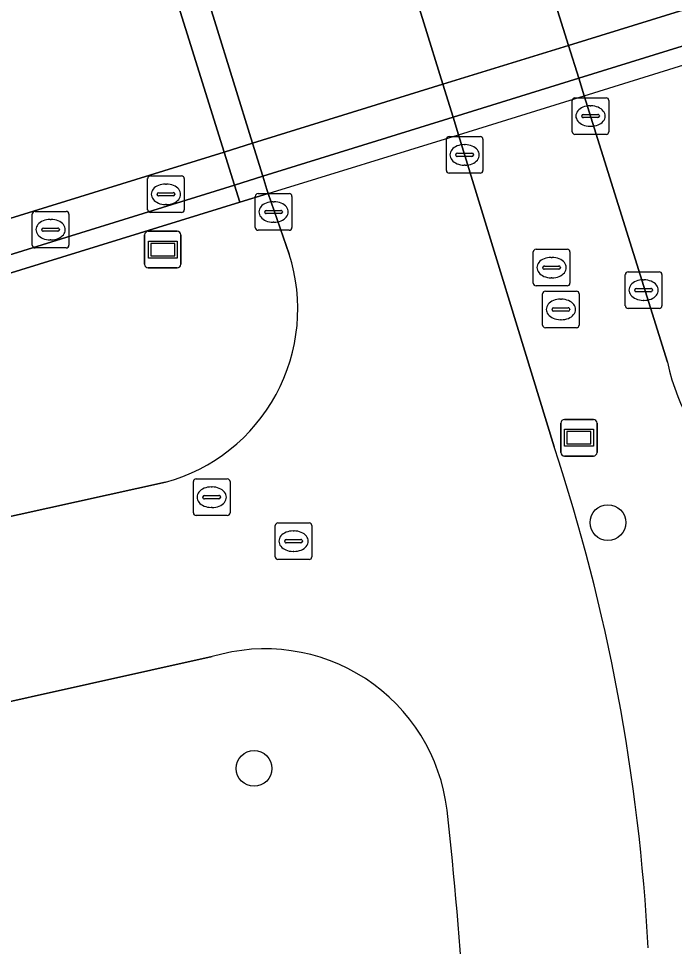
# Model space of a CAD drawing. Extents: x 160806 to 161707, y 383696 to 384148.
# Drawn here: x 161275 to 161292.93, y 383852.26 to 383877.62 of the extents above; entities that cross this region are included whole.
import ezdxf

# ---------------------------------------------------------------- set-up
doc = ezdxf.new("R2010")
doc.units = 0
for name, color, linetype in [('IMGEO_Boom', 7, 'Continuous'), ('IMGEO_Dek', 7, 'Continuous'), ('IMGEO_Fietspad_open', 7, 'Continuous'), ('IMGEO_Informatiebord', 7, 'Continuous'), ('IMGEO_Kolk', 7, 'Continuous'), ('IMGEO_Muur', 7, 'Continuous'), ('IMGEO_OVBaan_gesloten', 7, 'Continuous'), ('IMGEO_Rijbaan_lokaal_gesloten', 7, 'Continuous'), ('IMGEO_Rioolput', 7, 'Continuous'), ('IMGEO_Voetgangersgebied_open', 7, 'Continuous'), ('IMGEO_Voetpad_open', 7, 'Continuous'), ('IMGEO_Wegwijzer', 7, 'Continuous')]:
    doc.layers.add(name, color=color, linetype=linetype)

msp = doc.modelspace()

# ---------------------------------------------------------------- linework, layer by layer
at = {"layer": 'IMGEO_Boom'}
for centre in [(161291.112, 383863.842), (161281.436, 383857.125)]:
    msp.add_circle(centre, 0.489, dxfattribs=at)
at = {"layer": 'IMGEO_Dek'}
msp.add_lwpolyline([(161302.038, 383887.98), (161301.743, 383888.915), (161301.62, 383889.306), (161295.624, 383887.436), (161294.221, 383887.002), (161287.509, 383884.926), (161284.106, 383883.873), (161278.902, 383882.264), (161278.108, 383882.018), (161278.23, 383881.626), (161278.509, 383880.732), (161280.618, 383873.97), (161280.9, 383873.066), (161281.046, 383872.599), (161281.82, 383872.838), (161287.026, 383874.44), (161290.463, 383875.507), (161297.147, 383877.582), (161298.569, 383878.023), (161304.585, 383879.891), (161304.435, 383880.368), (161304.154, 383881.259)], close=True, dxfattribs=at)
at = {"layer": 'IMGEO_Fietspad_open'}
for points in [[(161286.598, 383875.822), (161284.52, 383882.537), (161284.226, 383883.485), (161284.106, 383883.873), (161278.829, 383900.925)], [(161276.303, 383890.556), (161278.902, 383882.264), (161279.023, 383881.872), (161279.315, 383880.927), (161281.392, 383874.209), (161281.672, 383873.306), (161281.784, 383872.942), (161281.82, 383872.838), (161282.396, 383871.18)], [(161289.642, 383865.914), (161287.026, 383874.44), (161286.877, 383874.92), (161286.598, 383875.822)], [(161279.019, 383864.95), (161270.218, 383863.006), (161270.301, 383857.961), (161280.293, 383860.179)]]:
    msp.add_lwpolyline(points, dxfattribs=at)
for centre, radius, start, end in [((161277.73, 383869.679), 4.902, 285.2482, 17.8316), ((161239.988, 383849.507), 52.294, 2.9776, 18.2855), ((161281.742, 383855.384), 5.009, 6.8911, 106.8144), ((161175.314, 383843.714), 112.075, 0.5845, 6.28604)]:
    msp.add_arc(centre, radius, start, end, dxfattribs=at)
at = {"layer": 'IMGEO_Informatiebord'}
for p, q in [((161278.445, 383870.903), (161278.445, 383871.703)), ((161278.445, 383871.703), (161278.445, 383870.903)), ((161278.545, 383871.803), (161279.335, 383871.803)), ((161279.335, 383871.803), (161278.545, 383871.803)), ((161279.435, 383871.703), (161279.435, 383870.903)), ((161279.435, 383870.903), (161279.435, 383871.703)), ((161279.335, 383870.803), (161278.545, 383870.803)), ((161278.545, 383870.803), (161279.335, 383870.803))]:
    msp.add_line(p, q, dxfattribs=at)
for points in [[(161278.546, 383871.535), (161279.334, 383871.535), (161279.334, 383871.071), (161278.546, 383871.071), (161278.546, 383871.535)], [(161278.611, 383871.47), (161278.611, 383871.136), (161279.269, 383871.136), (161279.269, 383871.47), (161278.611, 383871.47)]]:
    msp.add_lwpolyline(points, dxfattribs=at)
for centre, start, end in [((161278.545, 383871.703), 90, 180), ((161278.545, 383871.703), 90, 180), ((161279.335, 383871.703), 0, 90), ((161279.335, 383871.703), 360, 90), ((161278.545, 383870.903), 180, 270), ((161278.545, 383870.903), 180, 270), ((161279.335, 383870.903), 270, 0), ((161279.335, 383870.903), 270, 0)]:
    msp.add_arc(centre, 0.1, start, end, dxfattribs=at)
at = {"layer": 'IMGEO_Kolk'}
for p, q in [((161290.211, 383875.452), (161291.063, 383875.452)), ((161290.136, 383874.526), (161290.136, 383875.378)), ((161290.624, 383875.232), (161290.649, 383875.232)), ((161291.137, 383875.378), (161291.137, 383874.526)), ((161290.395, 383874.946), (161290.395, 383874.958)), ((161290.833, 383874.909), (161290.435, 383874.909)), ((161290.438, 383874.995), (161290.836, 383874.995)), ((161290.879, 383874.958), (161290.879, 383874.946)), ((161290.647, 383874.672), (161290.622, 383874.672)), ((161291.063, 383874.452), (161290.211, 383874.452)), ((161286.694, 383873.466), (161286.694, 383874.318)), ((161286.769, 383874.392), (161287.621, 383874.392)), ((161287.182, 383874.172), (161287.207, 383874.172)), ((161287.695, 383874.318), (161287.695, 383873.466)), ((161286.953, 383873.886), (161286.953, 383873.898)), ((161286.996, 383873.935), (161287.394, 383873.935)), ((161287.437, 383873.898), (161287.437, 383873.886)), ((161287.391, 383873.849), (161286.993, 383873.849)), ((161287.621, 383873.392), (161286.769, 383873.392)), ((161287.205, 383873.612), (161287.18, 383873.612)), ((161281.47, 383871.907), (161281.47, 383872.759)), ((161281.545, 383872.833), (161282.397, 383872.833)), ((161282.471, 383872.759), (161282.471, 383871.907)), ((161281.772, 383872.376), (161282.17, 383872.376)), ((161281.958, 383872.613), (161281.983, 383872.613)), ((161281.729, 383872.327), (161281.729, 383872.339)), ((161282.167, 383872.29), (161281.769, 383872.29)), ((161282.213, 383872.339), (161282.213, 383872.327)), ((161281.981, 383872.053), (161281.956, 383872.053)), ((161282.397, 383871.833), (161281.545, 383871.833)), ((161291.588, 383869.77), (161291.588, 383870.622)), ((161291.663, 383870.696), (161292.515, 383870.696)), ((161292.589, 383870.622), (161292.589, 383869.77)), ((161292.076, 383870.476), (161292.101, 383870.476)), ((161291.847, 383870.19), (161291.847, 383870.202)), ((161292.285, 383870.153), (161291.887, 383870.153)), ((161291.89, 383870.239), (161292.288, 383870.239)), ((161292.331, 383870.202), (161292.331, 383870.19)), ((161292.099, 383869.916), (161292.074, 383869.916)), ((161292.515, 383869.696), (161291.663, 383869.696))]:
    msp.add_line(p, q, dxfattribs=at)
for points in [[(161290.211, 383875.452), (161291.063, 383875.452)], [(161290.136, 383874.526), (161290.136, 383875.378)], [(161291.137, 383875.378), (161291.137, 383874.526)], [(161291.063, 383874.452), (161290.211, 383874.452)], [(161286.694, 383873.466), (161286.694, 383874.318)], [(161286.769, 383874.392), (161287.621, 383874.392)], [(161287.695, 383874.318), (161287.695, 383873.466)], [(161287.621, 383873.392), (161286.769, 383873.392)], [(161281.47, 383871.907), (161281.47, 383872.759)], [(161281.545, 383872.833), (161282.397, 383872.833)], [(161282.471, 383872.759), (161282.471, 383871.907)], [(161282.397, 383871.833), (161281.545, 383871.833)], [(161291.588, 383869.77), (161291.588, 383870.622)], [(161291.663, 383870.696), (161292.515, 383870.696)], [(161292.589, 383870.622), (161292.589, 383869.77)], [(161292.515, 383869.696), (161291.663, 383869.696)]]:
    msp.add_lwpolyline(points, dxfattribs=at)
for centre, radius, start, end in [((161290.213, 383875.376), 0.0765, 91.552, 178.448), ((161290.213, 383875.376), 0.0765, 91.552, 178.448), ((161291.061, 383875.376), 0.0765, 1.552, 88.448), ((161291.061, 383875.376), 0.0765, 1.552, 88.448), ((161290.435, 383874.955), 0.0403, 85.8775, 175.7526), ((161290.432, 383874.945), 0.0366, 178.938, 274.7102), ((161290.836, 383874.952), 0.043, 264.8664, 352.4533), ((161290.84, 383874.957), 0.0386, 1.7309, 96.639), ((161290.213, 383874.528), 0.0765, 181.552, 268.448), ((161290.213, 383874.528), 0.0765, 181.552, 268.448), ((161291.061, 383874.528), 0.0765, 271.552, 358.448), ((161291.061, 383874.528), 0.0765, 271.552, 358.448), ((161286.771, 383874.316), 0.0765, 91.552, 178.448), ((161286.771, 383874.316), 0.0765, 91.552, 178.448), ((161287.619, 383874.316), 0.0765, 1.552, 88.448), ((161287.619, 383874.316), 0.0765, 1.552, 88.448), ((161286.993, 383873.895), 0.0403, 85.8775, 175.7526), ((161287.398, 383873.897), 0.0386, 1.7309, 96.639), ((161286.99, 383873.885), 0.0366, 178.938, 274.7102), ((161287.394, 383873.892), 0.043, 264.8664, 352.4533), ((161286.771, 383873.468), 0.0765, 181.552, 268.448), ((161286.771, 383873.468), 0.0765, 181.552, 268.448), ((161287.619, 383873.468), 0.0765, 271.552, 358.448), ((161287.619, 383873.468), 0.0765, 271.552, 358.448), ((161281.547, 383872.757), 0.0765, 91.552, 178.448), ((161281.547, 383872.757), 0.0765, 91.552, 178.448), ((161282.395, 383872.757), 0.0765, 1.552, 88.448), ((161282.395, 383872.757), 0.0765, 1.552, 88.448), ((161281.769, 383872.336), 0.0403, 85.8775, 175.7526), ((161282.174, 383872.338), 0.0386, 1.7309, 96.639), ((161281.766, 383872.326), 0.0366, 178.938, 274.7102), ((161282.17, 383872.333), 0.043, 264.8664, 352.4533), ((161281.547, 383871.909), 0.0765, 181.552, 268.448), ((161281.547, 383871.909), 0.0765, 181.552, 268.448), ((161282.395, 383871.909), 0.0765, 271.552, 358.448), ((161282.395, 383871.909), 0.0765, 271.552, 358.448), ((161291.665, 383870.62), 0.0765, 91.552, 178.448), ((161291.665, 383870.62), 0.0765, 91.552, 178.448), ((161292.513, 383870.62), 0.0765, 1.552, 88.448), ((161292.513, 383870.62), 0.0765, 1.552, 88.448), ((161291.887, 383870.199), 0.0403, 85.8775, 175.7526), ((161291.884, 383870.189), 0.0366, 178.938, 274.7102), ((161292.288, 383870.196), 0.043, 264.8664, 352.4533), ((161292.292, 383870.201), 0.0386, 1.7309, 96.639), ((161291.665, 383869.772), 0.0765, 181.552, 268.448), ((161291.665, 383869.772), 0.0765, 181.552, 268.448), ((161292.513, 383869.772), 0.0765, 271.552, 358.448), ((161292.513, 383869.772), 0.0765, 271.552, 358.448)]:
    msp.add_arc(centre, radius, start, end, dxfattribs=at)
for centre, major_axis, ratio, start_param, end_param in [((161290.623, 383874.952), (-0.387, 0.002), 0.722429, 4.712389, 7.853982), ((161290.648, 383874.952), (-0.39, 0.002), 0.717154, 1.570796, 4.712389), ((161287.181, 383873.892), (-0.387, 0.002), 0.722429, 4.712389, 7.853982), ((161287.206, 383873.892), (-0.39, 0.002), 0.717154, 1.570796, 4.712389), ((161281.957, 383872.333), (-0.387, 0.002), 0.722429, 4.712389, 7.853982), ((161281.982, 383872.333), (-0.39, 0.002), 0.717154, 1.570796, 4.712389), ((161292.075, 383870.196), (-0.387, 0.002), 0.722429, 4.712389, 7.853982), ((161292.1, 383870.196), (-0.39, 0.002), 0.717154, 1.570796, 4.712389)]:
    msp.add_ellipse(centre, major_axis=major_axis, ratio=ratio, start_param=start_param, end_param=end_param, dxfattribs=at)
at = {"layer": 'IMGEO_Muur'}
for points in [[(161297.147, 383877.582), (161298.569, 383878.023), (161304.585, 383879.891), (161304.435, 383880.368), (161298.419, 383878.501), (161296.998, 383878.06), (161290.313, 383875.986), (161286.877, 383874.92), (161281.672, 383873.306), (161280.9, 383873.066), (161281.046, 383872.599), (161281.82, 383872.838), (161287.026, 383874.44), (161290.463, 383875.507)], [(161281.046, 383872.599), (161280.9, 383873.066), (161273.669, 383870.823), (161269.666, 383867.298), (161270.154, 383867.048), (161273.933, 383870.406)]]:
    msp.add_lwpolyline(points, close=True, dxfattribs=at)
at = {"layer": 'IMGEO_OVBaan_gesloten'}
msp.add_lwpolyline([(161284.611, 383894.163), (161287.509, 383884.926), (161287.63, 383884.54), (161287.926, 383883.595), (161290.031, 383876.885), (161290.313, 383875.986), (161290.463, 383875.507), (161292.74, 383868.225)], dxfattribs=at)
msp.add_lwpolyline([(161304.154, 383881.259), (161302.038, 383887.98), (161296.037, 383886.115), (161294.632, 383885.679), (161287.926, 383883.595), (161284.52, 383882.537), (161280.238, 383881.206), (161279.315, 383880.927), (161278.509, 383880.732), (161280.618, 383873.97), (161281.392, 383874.209), (161286.598, 383875.822), (161290.031, 383876.885), (161296.72, 383878.957), (161298.139, 383879.396)], close=True, dxfattribs=at)
msp.add_arc((161298.191, 383869.353), 5.566, 191.6904, 232.0292, dxfattribs=at)
at = {"layer": 'IMGEO_Rijbaan_lokaal_gesloten'}
msp.add_lwpolyline([(161274.637, 383872.117), (161280.618, 383873.97), (161278.509, 383880.732), (161276.834, 383880.465), (161272.82, 383880.09), (161267.591, 383879.573), (161264.552, 383879.273), (161261.097, 383878.932)], dxfattribs=at)
at = {"layer": 'IMGEO_Rioolput'}
for p, q in [((161278.527, 383872.39), (161278.527, 383873.242)), ((161278.602, 383873.316), (161279.454, 383873.316)), ((161279.528, 383873.242), (161279.528, 383872.39)), ((161279.015, 383873.096), (161279.04, 383873.096)), ((161278.786, 383872.81), (161278.786, 383872.822)), ((161279.224, 383872.773), (161278.826, 383872.773)), ((161278.829, 383872.859), (161279.227, 383872.859)), ((161279.27, 383872.822), (161279.27, 383872.81)), ((161279.038, 383872.536), (161279.013, 383872.536)), ((161275.373, 383871.422), (161275.373, 383872.274)), ((161275.448, 383872.348), (161276.3, 383872.348)), ((161275.861, 383872.128), (161275.886, 383872.128)), ((161276.374, 383872.274), (161276.374, 383871.422)), ((161279.454, 383872.316), (161278.602, 383872.316)), ((161275.675, 383871.891), (161276.073, 383871.891)), ((161275.632, 383871.842), (161275.632, 383871.854)), ((161276.07, 383871.805), (161275.672, 383871.805)), ((161276.116, 383871.854), (161276.116, 383871.842)), ((161275.884, 383871.568), (161275.859, 383871.568)), ((161276.3, 383871.348), (161275.448, 383871.348)), ((161289.072, 383870.386), (161289.072, 383871.238)), ((161289.147, 383871.312), (161289.999, 383871.312)), ((161290.073, 383871.238), (161290.073, 383870.386)), ((161289.374, 383870.855), (161289.772, 383870.855)), ((161289.56, 383871.092), (161289.585, 383871.092)), ((161289.331, 383870.806), (161289.331, 383870.818)), ((161289.769, 383870.769), (161289.371, 383870.769)), ((161289.815, 383870.818), (161289.815, 383870.806)), ((161289.583, 383870.532), (161289.558, 383870.532)), ((161289.999, 383870.312), (161289.147, 383870.312)), ((161289.326, 383869.242), (161289.326, 383870.094)), ((161289.401, 383870.168), (161290.253, 383870.168)), ((161290.327, 383870.094), (161290.327, 383869.242)), ((161289.814, 383869.948), (161289.839, 383869.948)), ((161289.585, 383869.662), (161289.585, 383869.674)), ((161290.023, 383869.625), (161289.625, 383869.625)), ((161289.628, 383869.711), (161290.026, 383869.711)), ((161290.069, 383869.674), (161290.069, 383869.662)), ((161289.837, 383869.388), (161289.812, 383869.388)), ((161290.253, 383869.168), (161289.401, 383869.168)), ((161279.853, 383865.037), (161280.705, 383865.037)), ((161279.778, 383864.111), (161279.778, 383864.963)), ((161280.266, 383864.817), (161280.291, 383864.817)), ((161280.779, 383864.963), (161280.779, 383864.111)), ((161280.037, 383864.531), (161280.037, 383864.543)), ((161280.08, 383864.58), (161280.478, 383864.58)), ((161280.521, 383864.543), (161280.521, 383864.531)), ((161280.475, 383864.494), (161280.077, 383864.494)), ((161280.289, 383864.257), (161280.264, 383864.257)), ((161280.705, 383864.037), (161279.853, 383864.037)), ((161282.016, 383862.909), (161282.016, 383863.761)), ((161282.091, 383863.835), (161282.943, 383863.835)), ((161283.017, 383863.761), (161283.017, 383862.909)), ((161282.504, 383863.615), (161282.529, 383863.615)), ((161282.275, 383863.329), (161282.275, 383863.341)), ((161282.713, 383863.292), (161282.315, 383863.292)), ((161282.318, 383863.378), (161282.716, 383863.378)), ((161282.759, 383863.341), (161282.759, 383863.329)), ((161282.527, 383863.055), (161282.502, 383863.055)), ((161282.943, 383862.835), (161282.091, 383862.835))]:
    msp.add_line(p, q, dxfattribs=at)
for points in [[(161278.527, 383872.39), (161278.527, 383873.242)], [(161278.602, 383873.316), (161279.454, 383873.316)], [(161279.528, 383873.242), (161279.528, 383872.39)], [(161275.373, 383871.422), (161275.373, 383872.274)], [(161275.448, 383872.348), (161276.3, 383872.348)], [(161276.374, 383872.274), (161276.374, 383871.422)], [(161279.454, 383872.316), (161278.602, 383872.316)], [(161276.3, 383871.348), (161275.448, 383871.348)], [(161289.072, 383870.386), (161289.072, 383871.238)], [(161289.147, 383871.312), (161289.999, 383871.312)], [(161290.073, 383871.238), (161290.073, 383870.386)], [(161289.999, 383870.312), (161289.147, 383870.312)], [(161289.326, 383869.242), (161289.326, 383870.094)], [(161289.401, 383870.168), (161290.253, 383870.168)], [(161290.327, 383870.094), (161290.327, 383869.242)], [(161290.253, 383869.168), (161289.401, 383869.168)], [(161279.853, 383865.037), (161280.705, 383865.037)], [(161279.778, 383864.111), (161279.778, 383864.963)], [(161280.779, 383864.963), (161280.779, 383864.111)], [(161280.705, 383864.037), (161279.853, 383864.037)], [(161282.016, 383862.909), (161282.016, 383863.761)], [(161282.091, 383863.835), (161282.943, 383863.835)], [(161283.017, 383863.761), (161283.017, 383862.909)], [(161282.943, 383862.835), (161282.091, 383862.835)]]:
    msp.add_lwpolyline(points, dxfattribs=at)
for centre, radius, start, end in [((161278.604, 383873.24), 0.0765, 91.552, 178.448), ((161278.604, 383873.24), 0.0765, 91.552, 178.448), ((161279.452, 383873.24), 0.0765, 1.552, 88.448), ((161279.452, 383873.24), 0.0765, 1.552, 88.448), ((161278.826, 383872.819), 0.0403, 85.8775, 175.7526), ((161278.823, 383872.809), 0.0366, 178.938, 274.7102), ((161279.227, 383872.816), 0.043, 264.8664, 352.4533), ((161279.231, 383872.821), 0.0386, 1.7309, 96.639), ((161278.604, 383872.392), 0.0765, 181.552, 268.448), ((161278.604, 383872.392), 0.0765, 181.552, 268.448), ((161279.452, 383872.392), 0.0765, 271.552, 358.448), ((161279.452, 383872.392), 0.0765, 271.552, 358.448), ((161275.45, 383872.272), 0.0765, 91.552, 178.448), ((161275.45, 383872.272), 0.0765, 91.552, 178.448), ((161276.298, 383872.272), 0.0765, 1.552, 88.448), ((161276.298, 383872.272), 0.0765, 1.552, 88.448), ((161275.672, 383871.851), 0.0403, 85.8775, 175.7526), ((161276.077, 383871.853), 0.0386, 1.7309, 96.639), ((161275.669, 383871.841), 0.0366, 178.938, 274.7102), ((161276.073, 383871.848), 0.043, 264.8664, 352.4533), ((161275.45, 383871.424), 0.0765, 181.552, 268.448), ((161275.45, 383871.424), 0.0765, 181.552, 268.448), ((161276.298, 383871.424), 0.0765, 271.552, 358.448), ((161276.298, 383871.424), 0.0765, 271.552, 358.448), ((161289.149, 383871.236), 0.0765, 91.552, 178.448), ((161289.149, 383871.236), 0.0765, 91.552, 178.448), ((161289.997, 383871.236), 0.0765, 1.552, 88.448), ((161289.997, 383871.236), 0.0765, 1.552, 88.448), ((161289.371, 383870.815), 0.0403, 85.8775, 175.7526), ((161289.776, 383870.817), 0.0386, 1.7309, 96.639), ((161289.368, 383870.805), 0.0366, 178.938, 274.7102), ((161289.772, 383870.812), 0.043, 264.8664, 352.4533), ((161289.149, 383870.388), 0.0765, 181.552, 268.448), ((161289.149, 383870.388), 0.0765, 181.552, 268.448), ((161289.997, 383870.388), 0.0765, 271.552, 358.448), ((161289.997, 383870.388), 0.0765, 271.552, 358.448), ((161289.403, 383870.092), 0.0765, 91.552, 178.448), ((161289.403, 383870.092), 0.0765, 91.552, 178.448), ((161290.251, 383870.092), 0.0765, 1.552, 88.448), ((161290.251, 383870.092), 0.0765, 1.552, 88.448), ((161289.625, 383869.671), 0.0403, 85.8775, 175.7526), ((161289.622, 383869.661), 0.0366, 178.938, 274.7102), ((161290.026, 383869.668), 0.043, 264.8664, 352.4533), ((161290.03, 383869.673), 0.0386, 1.7309, 96.639), ((161289.403, 383869.244), 0.0765, 181.552, 268.448), ((161289.403, 383869.244), 0.0765, 181.552, 268.448), ((161290.251, 383869.244), 0.0765, 271.552, 358.448), ((161290.251, 383869.244), 0.0765, 271.552, 358.448), ((161279.855, 383864.961), 0.0765, 91.552, 178.448), ((161279.855, 383864.961), 0.0765, 91.552, 178.448), ((161280.703, 383864.961), 0.0765, 1.552, 88.448), ((161280.703, 383864.961), 0.0765, 1.552, 88.448), ((161280.077, 383864.54), 0.0403, 85.8775, 175.7526), ((161280.074, 383864.53), 0.0366, 178.938, 274.7102), ((161280.478, 383864.537), 0.043, 264.8664, 352.4533), ((161280.482, 383864.542), 0.0386, 1.7309, 96.639), ((161279.855, 383864.113), 0.0765, 181.552, 268.448), ((161279.855, 383864.113), 0.0765, 181.552, 268.448), ((161280.703, 383864.113), 0.0765, 271.552, 358.448), ((161280.703, 383864.113), 0.0765, 271.552, 358.448), ((161282.093, 383863.759), 0.0765, 91.552, 178.448), ((161282.093, 383863.759), 0.0765, 91.552, 178.448), ((161282.941, 383863.759), 0.0765, 1.552, 88.448), ((161282.941, 383863.759), 0.0765, 1.552, 88.448), ((161282.315, 383863.338), 0.0403, 85.8775, 175.7526), ((161282.312, 383863.328), 0.0366, 178.938, 274.7102), ((161282.716, 383863.335), 0.043, 264.8664, 352.4533), ((161282.72, 383863.34), 0.0386, 1.7309, 96.639), ((161282.093, 383862.911), 0.0765, 181.552, 268.448), ((161282.093, 383862.911), 0.0765, 181.552, 268.448), ((161282.941, 383862.911), 0.0765, 271.552, 358.448), ((161282.941, 383862.911), 0.0765, 271.552, 358.448)]:
    msp.add_arc(centre, radius, start, end, dxfattribs=at)
for centre, major_axis, ratio, start_param, end_param in [((161279.014, 383872.816), (-0.387, 0.002), 0.722429, 4.712389, 7.853982), ((161279.039, 383872.816), (-0.39, 0.002), 0.717154, 1.570796, 4.712389), ((161275.86, 383871.848), (-0.387, 0.002), 0.722429, 4.712389, 7.853982), ((161275.885, 383871.848), (-0.39, 0.002), 0.717154, 1.570796, 4.712389), ((161289.559, 383870.812), (-0.387, 0.002), 0.722429, 4.712389, 7.853982), ((161289.584, 383870.812), (-0.39, 0.002), 0.717154, 1.570796, 4.712389), ((161289.813, 383869.668), (-0.387, 0.002), 0.722429, 4.712389, 7.853982), ((161289.838, 383869.668), (-0.39, 0.002), 0.717154, 1.570796, 4.712389), ((161280.265, 383864.537), (-0.387, 0.002), 0.722429, 4.712389, 7.853982), ((161280.29, 383864.537), (-0.39, 0.002), 0.717154, 1.570796, 4.712389), ((161282.503, 383863.335), (-0.387, 0.002), 0.722429, 4.712389, 7.853982), ((161282.528, 383863.335), (-0.39, 0.002), 0.717154, 1.570796, 4.712389)]:
    msp.add_ellipse(centre, major_axis=major_axis, ratio=ratio, start_param=start_param, end_param=end_param, dxfattribs=at)
at = {"layer": 'IMGEO_Voetgangersgebied_open'}
for points in [[(161278.829, 383900.925), (161284.106, 383883.873), (161284.226, 383883.485), (161284.52, 383882.537), (161286.598, 383875.822), (161286.877, 383874.92), (161287.026, 383874.44), (161289.642, 383865.914)], [(161292.74, 383868.225), (161290.463, 383875.507), (161290.313, 383875.986), (161290.031, 383876.885), (161287.926, 383883.595), (161287.63, 383884.54), (161287.509, 383884.926), (161284.611, 383894.163)]]:
    msp.add_lwpolyline(points, dxfattribs=at)
for centre, radius, start, end in [((161298.191, 383869.353), 5.566, 191.6904, 232.0292), ((161239.988, 383849.507), 52.294, 2.9776, 18.2855)]:
    msp.add_arc(centre, radius, start, end, dxfattribs=at)
at = {"layer": 'IMGEO_Voetpad_open'}
for points in [[(161269.905, 383911.921), (161269.078, 383911.707), (161272.885, 383898.818), (161278.108, 383882.018), (161278.23, 383881.626), (161278.509, 383880.732), (161280.618, 383873.97), (161280.9, 383873.066), (161281.046, 383872.599), (161281.82, 383872.838), (161281.784, 383872.942), (161281.672, 383873.306), (161281.392, 383874.209), (161279.315, 383880.927), (161279.023, 383881.872), (161278.902, 383882.264), (161276.303, 383890.556)], [(161268.871, 383868.092), (161268.731, 383867.921), (161268.743, 383867.711), (161268.751, 383867.063), (161269.666, 383867.298), (161273.669, 383870.823), (161280.9, 383873.066), (161280.618, 383873.97), (161274.637, 383872.117)], [(161282.396, 383871.18), (161281.82, 383872.838), (161281.046, 383872.599), (161273.933, 383870.406), (161270.154, 383867.048)], [(161270.154, 383867.048), (161270.218, 383863.006), (161279.019, 383864.95)], [(161280.293, 383860.179), (161270.301, 383857.961), (161270.441, 383849.344), (161270.445, 383849.119), (161286.521, 383836.429), (161287.024, 383840.083), (161287.12, 383840.789), (161287.138, 383840.922), (161287.167, 383841.668), (161287.228, 383843.199), (161287.383, 383844.857)]]:
    msp.add_lwpolyline(points, dxfattribs=at)
msp.add_lwpolyline([(161296.998, 383878.06), (161298.419, 383878.501), (161304.435, 383880.368), (161304.154, 383881.259), (161298.139, 383879.396), (161296.72, 383878.957), (161290.031, 383876.885), (161286.598, 383875.822), (161281.392, 383874.209), (161280.618, 383873.97), (161280.9, 383873.066), (161281.672, 383873.306), (161286.877, 383874.92), (161290.313, 383875.986)], close=True, dxfattribs=at)
for centre, radius, start, end in [((161277.73, 383869.679), 4.902, 285.2482, 17.8316), ((161281.742, 383855.384), 5.009, 6.8911, 106.8144), ((161175.314, 383843.714), 112.075, 0.5845, 6.28604)]:
    msp.add_arc(centre, radius, start, end, dxfattribs=at)
at = {"layer": 'IMGEO_Wegwijzer'}
for p, q in [((161289.825, 383865.762), (161289.825, 383866.562)), ((161289.825, 383866.562), (161289.825, 383865.762)), ((161289.925, 383866.662), (161290.715, 383866.662)), ((161290.715, 383866.662), (161289.925, 383866.662)), ((161290.815, 383866.562), (161290.815, 383865.762)), ((161290.815, 383865.762), (161290.815, 383866.562)), ((161290.715, 383865.662), (161289.925, 383865.662)), ((161289.925, 383865.662), (161290.715, 383865.662))]:
    msp.add_line(p, q, dxfattribs=at)
for points in [[(161289.926, 383866.394), (161290.714, 383866.394), (161290.714, 383865.93), (161289.926, 383865.93), (161289.926, 383866.394)], [(161289.991, 383866.329), (161289.991, 383865.995), (161290.649, 383865.995), (161290.649, 383866.329), (161289.991, 383866.329)]]:
    msp.add_lwpolyline(points, dxfattribs=at)
for centre, start, end in [((161289.925, 383866.562), 90, 180), ((161289.925, 383866.562), 90, 180), ((161290.715, 383866.562), 0, 90), ((161290.715, 383866.562), 360, 90), ((161289.925, 383865.762), 180, 270), ((161289.925, 383865.762), 180, 270), ((161290.715, 383865.762), 270, 0), ((161290.715, 383865.762), 270, 0)]:
    msp.add_arc(centre, 0.1, start, end, dxfattribs=at)

doc.saveas('drawing.dxf')
